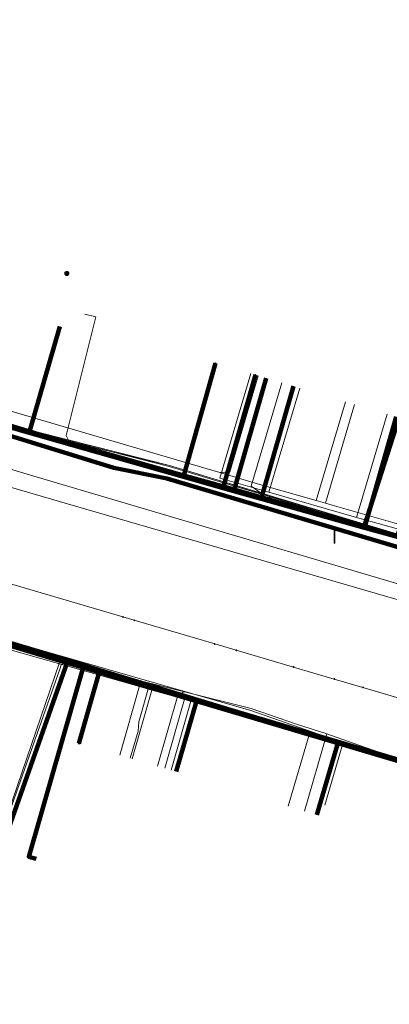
# Model space of a CAD drawing. Extents: x 152558 to 154479, y 462974 to 463683.
# Tile 312 of 638: x 154092 to 154112, y 463026 to 463078. Entities that reach past the tile are written whole.
import ezdxf
from ezdxf.lldxf.tags import DXFTag

# ---------------------------------------------------------------- set-up
doc = ezdxf.new("R2010")
doc.units = 0
doc.header["$LTSCALE"] = 0.2
doc.layers.get('0').update_dxf_attribs({"linetype": 'CONTINUOUS'})
for name, color, linetype, lineweight in [('B-RO-KL-DATA_COAXIAAL_17_ZIGGO BV-G', 90, 'KL-DATA-N', 18), ('B-RO-KL-DATA_COAXIAAL_7_ZIGGO BV-G', 90, 'KL-DATA-N', 18), ('B-RO-KL-DATA_DUCT_ZIGGO BV-G', 90, 'CONTINUOUS', 100), ('B-RO-KL-DATA_HULPSTUK_KPN BV-S', 90, 'CONTINUOUS', 25), ('B-RO-KL-DATA_KABELBED_KPN BV-G', 90, 'CONTINUOUS', 100), ('B-RO-KL-DATA_KABELBED_ZIGGO BV-G', 90, 'CONTINUOUS', 100), ('B-RO-KL-DATA_MANTELBUIS_110_ZIGGO BV-G', 90, 'CONTINUOUS', 100), ('B-RO-KL-DATA_REGGEFIBER OPERATOR BV-G', 90, 'KL-DATA-N', 18), ('B-RO-KL-ET_LS_400 V_STEDIN NETBEHEER BV-G', 190, 'KL-LS-N', 18), ('B-RO-KL-ET_LS_GEMEENTE AMERSFOORT-S', 190, 'CONTINUOUS', 25), ('B-RO-KL-ET_MS_10 KV_STEDIN NETBEHEER BV-G', 130, 'KL-MS-N', 18), ('B-RO-KL-GAS_LD_KOPER_22_0.1 BAR_STEDIN NETBEHEER BV-G', 50, 'KL-GAS-LD-N', 18), ('B-RO-KL-GAS_LD_PE_32_0.1 BAR_STEDIN NETBEHEER BV-G', 50, 'KL-GAS-LD-N', 18), ('B-RO-KL-GAS_LD_PVC_110_0.1 BAR_STEDIN NETBEHEER BV-G', 50, 'KL-GAS-LD-N', 18), ('B-RO-KL-GAS_LD_STAAL_34_0.1 BAR_STEDIN NETBEHEER BV-G', 50, 'KL-GAS-LD-N', 18), ('B-RO-KL-WATER_150_VITENS-G', 170, 'KL-WATER-N', 18), ('B-RO-KL-WATER_HULPSTUK_VITENS-S', 170, 'CONTINUOUS', 25), ('B-RO-OG-INFO_ZIGGO BV-G', 7, 'CONTINUOUS', 18)]:
    doc.layers.add(name, color=color, linetype=linetype, lineweight=lineweight)
doc.styles.add('NLCS-ISO', font='NLCS-ISO.ttf')
tags = doc.linetypes.add('KL-DATA-N', pattern='A,4,-1,[101,NLCS.SHX,S=0.5,R=0,X=0,Y=0],-1,4,-1,["D",Standard,S=1,R=0,X=-0.25,Y=-0.5],-1.5', length=12.5).pattern_tags.tags
tags[18] = DXFTag(74, 10)
tags = doc.linetypes.add('KL-GAS-LD-N', pattern='A,4,-1,[69,NLCS.SHX,S=0.5,R=0,X=0,Y=0],-1,4,-1,["L",Standard,S=1,R=0,X=0.25,Y=-0.5],-2', length=13).pattern_tags.tags
tags[18] = DXFTag(74, 10)
tags = doc.linetypes.add('KL-LS-N', pattern='A,4,-1,[103,NLCS.SHX,S=0.75,R=0,X=0,Y=0],-1,4,-1,["L",Standard,S=1,R=0,X=0,Y=-0.5],-2', length=13).pattern_tags.tags
tags[18] = DXFTag(74, 10)
tags = doc.linetypes.add('KL-MS-N', pattern='A,4,-1,[103,NLCS.SHX,S=0.75,R=0,X=0,Y=0],-1,4,-1,["M",Standard,S=1,R=0,X=0,Y=-0.5],-2', length=13).pattern_tags.tags
tags[18] = DXFTag(74, 10)
doc.linetypes.add('KL-WATER-N', pattern='A,7,-0.5,[168,NLCS.SHX,S=0.75,R=0,X=0.75,Y=0],-2', length=9.5)

# ---------------------------------------------------------------- blocks, each defined once
blk = doc.blocks.new('SKL-WTB_HULP_OVERIG-SO')
at = {"color": 0, "linetype": 'ByBlock', "lineweight": 18}
for points in [[(-0.14, 0.14), (0.14, -0.14)], [(0.14, 0.14), (-0.14, -0.14)]]:
    blk.add_lwpolyline(points, dxfattribs=at)
at = {"color": 0, "linetype": 'ByBlock', "lineweight": 18, "style": 'NLCS-ISO', "flags": 1}
for tag, p in [('TYPE', (1.5, 0)), ('OMSCHRIJVING', (1.5, -3)), ('LABEL', (1.5, -1.5))]:
    blk.add_attdef(tag, p, '', height=1, dxfattribs=at)
blk = doc.blocks.new('SKL-WTB_HULP_MOF-SO')
at = {"linetype": 'ByBlock', "lineweight": 18}
h = blk.add_hatch(color=0, dxfattribs=at)
h.dxf.hatch_style = 1
h.paths.add_polyline_path([(-0.5625, 0, 1), (0.5625, 0, 1)])
at = {"color": 0, "linetype": 'ByBlock', "lineweight": 18}
blk.add_circle((0, 0), 0.5625, dxfattribs=at)
at = {"color": 0, "linetype": 'ByBlock', "lineweight": 18, "style": 'NLCS-ISO', "flags": 1}
for tag, p in [('TYPE', (1.5, 0)), ('OMSCHRIJVING', (1.5, -3)), ('LABEL', (1.5, -1.5))]:
    blk.add_attdef(tag, p, '', height=1, dxfattribs=at)
blk = doc.blocks.new('SKL-ET_LS_MAST-SO')
for p, q in [((-0.05, 2.07), (0.05, 2.07)), ((-0.05, -2), (0.05, -2))]:
    blk.add_line(p, q)
for points in [[(-0.18, 1.76), (-0.22, 1.76), (-0.22, 1.84), (-0.18, 1.84), (-0.18, 1.79)], [(-0.18, 1.49), (-0.22, 1.49), (-0.22, 1.57), (-0.18, 1.57), (-0.18, 1.52)], [(-0.18, 1.79), (-0.05, 1.79)], [(-0.18, 1.76), (-0.05, 1.76)], [(-0.18, 1.52), (-0.05, 1.52)], [(-0.18, 1.49), (-0.05, 1.49)], [(-0.05, -2), (-0.05, 2.07)], [(0.05, -2), (0.05, 2.07)], [(0.18, 1.92), (0.05, 1.92)], [(0.18, 1.89), (0.05, 1.89)], [(0.18, 1.66), (0.05, 1.66)], [(0.18, 1.63), (0.05, 1.63)], [(0.18, 1.39), (0.05, 1.39)], [(0.18, 1.36), (0.05, 1.36)], [(0.18, 1.89), (0.22, 1.89), (0.22, 1.97), (0.18, 1.97), (0.18, 1.92)], [(0.18, 1.63), (0.22, 1.63), (0.22, 1.71), (0.18, 1.71), (0.18, 1.66)], [(0.18, 1.36), (0.22, 1.36), (0.22, 1.44), (0.18, 1.44), (0.18, 1.39)]]:
    blk.add_lwpolyline(points)

msp = doc.modelspace()

# ---------------------------------------------------------------- linework, layer by layer
at = {"layer": 'B-RO-KL-DATA_COAXIAAL_17_ZIGGO BV-G', "flags": 128}
for points in [[(154120.958, 462987.819), (154120.001, 462988.092), (154120.028, 462988.188), (154120.055, 462988.284), (154120.083, 462988.38), (154120.138, 462988.573), (154119.942, 462988.629), (154115.31, 462989.247), (154114.779, 462989.398), (154117.263, 462997.747), (154117.277, 462997.795), (154117.353, 462998.048), (154118.486, 463001.854), (154119.86, 463003.272), (154120.988, 463004.21), (154121.556, 463004.721), (154121.981, 463005.428), (154129.22, 463033.412), (154129.153, 463033.787), (154128.861, 463034.161), (154128.4, 463034.481), (154130.728, 463033.802), (154132.44, 463033.303), (154132.972, 463033.148), (154133.217, 463033.077), (154133.554, 463032.979), (154134.362, 463035.752), (154135.133, 463043.855), (154135.128, 463043.856), (154126.108, 463046.44), (154100.207, 463054.123), (154097.399, 463054.694), (154067.442, 463063.942), (154067.032, 463064.437), (154066.649, 463064.812), (154066.348, 463065.256), (154066.14, 463065.75), (154066.035, 463066.276), (154066.035, 463066.813), (154066.141, 463067.338), (154067.908, 463073.246), (154068.235, 463074.339), (154068.378, 463074.818), (154069.069, 463077.126), (154069.557, 463078.757), (154071.085, 463083.865), (154073.364, 463091.552), (154074.202, 463094.379), (154075.223, 463097.823), (154075.892, 463100.08), (154076.49, 463102.097), (154076.747, 463102.964), (154077.918, 463106.914), (154078.281, 463108.137), (154078.839, 463110.019), (154078.979, 463110.486), (154080.627, 463115.995), (154082.046, 463120.735), (154082.419, 463121.982), (154084.628, 463129.363), (154085.76, 463133.145), (154087.15, 463137.791), (154087.208, 463137.986), (154089.173, 463144.55), (154090.892, 463150.296), (154091.248, 463151.484), (154093.273, 463158.25), (154093.961, 463160.549), (154094.978, 463163.947), (154097.098, 463171.032), (154098.485, 463175.667), (154099.623, 463179.468), (154099.852, 463180.234), (154101.902, 463187.084), (154102.176, 463188), (154102.218, 463188.14), (154102.339, 463188.546), (154103.573, 463192.668), (154104.95, 463197.267), (154105.35, 463198.604), (154105.692, 463199.745), (154106.347, 463201.907), (154107.668, 463206.268), (154109.986, 463213.926), (154112.009, 463220.604), (154112.984, 463224.011), (154113.107, 463224.444), (154113.176, 463224.684), (154113.245, 463224.924), (154113.314, 463225.164), (154113.383, 463225.404), (154113.752, 463226.697), (154114.681, 463229.943), (154114.925, 463230.798), (154115.069, 463231.3), (154116.966, 463237.403), (154117.855, 463240.265), (154118.861, 463243.503), (154119.375, 463245.238), (154120.117, 463247.745), (154120.83, 463250), (154121.727, 463252.934), (154122.93, 463256.871), (154124.576, 463262.255), (154124.763, 463262.888), (154125.681, 463266.002), (154128.19, 463274.512), (154129.486, 463278.909), (154129.801, 463279.979), (154130, 463280.653), (154130.509, 463282.378), (154132.517, 463289.187), (154133.79, 463293.506), (154135.205, 463298.304), (154138.408, 463309.168), (154140.696, 463316.923), (154141.004, 463317.969), (154142.06, 463321.549), (154143.28, 463325.687), (154145.538, 463333.347), (154147.832, 463332.656), (154150.74, 463331.14), (154156.152, 463328.32), (154158.551, 463327.07), (154162.502, 463324.904), (154162.629, 463324.835), (154162.853, 463324.712), (154163.126, 463325.209), (154163.171, 463325.292), (154163.868, 463326.562), (154165.89, 463330.249), (154166.058, 463330.556), (154166.153, 463330.729), (154166.421, 463331.217), (154166.541, 463331.436), (154166.649, 463331.633), (154166.661, 463331.655), (154166.781, 463331.874), (154167.43, 463331.512), (154167.876, 463331.244), (154168.284, 463330.999)], [(154068.811, 463074.173), (154068.235, 463074.339), (154067.908, 463073.246), (154066.141, 463067.338), (154066.035, 463066.813), (154066.035, 463066.276), (154066.14, 463065.75), (154066.348, 463065.256), (154066.649, 463064.812), (154067.032, 463064.437), (154067.482, 463064.145), (154067.959, 463063.997), (154071.968, 463062.748), (154078.179, 463060.814), (154079.712, 463060.37), (154084.243, 463059.058), (154087.109, 463058.228), (154092.907, 463056.549), (154100.234, 463054.427), (154100.84, 463054.258), (154103.757, 463053.444), (154105.202, 463053.041), (154110.689, 463051.511), (154113.003, 463050.866), (154116.037, 463050.02), (154123.342, 463047.982), (154123.416, 463047.961), (154135.356, 463044.63), (154137.787, 463043.952), (154138.149, 463043.851), (154138.39, 463043.784), (154138.901, 463043.641), (154140.798, 463043.112), (154141.278, 463042.97), (154149.25, 463040.612), (154149.314, 463040.594), (154149.472, 463041.144), (154149.6, 463041.107)]]:
    msp.add_lwpolyline(points, dxfattribs=at)
at = {"layer": 'B-RO-KL-DATA_COAXIAAL_7_ZIGGO BV-G', "flags": 128}
for points in [[(154093.268, 463033.95), (154092.881, 463034.06), (154095.76, 463044.105), (154094.911, 463044.358), (154090.848, 463045.566), (154088.734, 463046.211), (154087.005, 463046.739), (154084.587, 463047.477), (154082.612, 463048.08), (154078.731, 463049.264), (154076.008, 463050.095), (154073.487, 463050.864), (154071.795, 463051.381), (154069.845, 463051.976), (154068.54, 463052.372), (154063.701, 463053.84), (154063.416, 463053.927), (154065.581, 463064.581), (154065.683, 463065.086), (154065.733, 463065.331), (154065.783, 463065.576), (154066.035, 463066.813), (154066.141, 463067.338), (154067.908, 463073.246), (154068.235, 463074.339), (154068.811, 463074.173)], [(154068.811, 463074.173), (154068.235, 463074.339), (154067.908, 463073.246), (154066.141, 463067.338), (154066.035, 463066.813), (154065.783, 463065.576), (154065.733, 463065.331), (154065.683, 463065.086), (154065.581, 463064.581), (154063.416, 463053.927), (154063.701, 463053.84), (154068.54, 463052.372), (154069.845, 463051.976), (154071.795, 463051.381), (154073.487, 463050.864), (154076.008, 463050.095), (154078.731, 463049.264), (154082.612, 463048.08), (154084.587, 463047.477), (154087.005, 463046.739), (154088.734, 463046.211), (154090.848, 463045.566), (154094.911, 463044.358), (154091.377, 463034.332), (154090.056, 463034.798)], [(154068.811, 463074.173), (154068.235, 463074.339), (154067.908, 463073.246), (154066.141, 463067.338), (154066.035, 463066.813), (154065.783, 463065.576), (154065.733, 463065.331), (154065.683, 463065.086), (154065.581, 463064.581), (154063.416, 463053.927), (154063.701, 463053.84), (154068.54, 463052.372), (154069.845, 463051.976), (154071.795, 463051.381), (154073.487, 463050.864), (154076.008, 463050.095), (154078.731, 463049.264), (154082.612, 463048.08), (154084.587, 463047.477), (154087.005, 463046.739), (154088.734, 463046.211), (154090.848, 463045.566), (154094.911, 463044.358), (154095.76, 463044.105), (154101.777, 463042.316), (154100.707, 463038.581)], [(154094.527, 463062.184), (154092.925, 463056.613), (154092.907, 463056.549), (154087.109, 463058.228), (154084.243, 463059.058), (154079.712, 463060.37), (154078.179, 463060.814), (154071.968, 463062.748), (154067.959, 463063.997), (154067.482, 463064.145), (154067.032, 463064.437), (154066.649, 463064.812), (154066.348, 463065.256), (154066.14, 463065.75), (154066.035, 463066.276), (154066.035, 463066.813), (154066.141, 463067.338), (154067.908, 463073.246), (154068.235, 463074.339), (154068.811, 463074.173)], [(154149.6, 463041.107), (154149.472, 463041.144), (154149.314, 463040.594), (154149.25, 463040.612), (154141.278, 463042.97), (154140.798, 463043.112), (154138.901, 463043.641), (154138.39, 463043.784), (154138.149, 463043.851), (154137.787, 463043.952), (154135.356, 463044.63), (154123.416, 463047.961), (154123.342, 463047.982), (154116.037, 463050.02), (154113.003, 463050.866), (154110.689, 463051.511), (154105.202, 463053.041), (154103.757, 463053.444), (154103.782, 463053.532), (154105.475, 463059.449)], [(154149.6, 463041.107), (154149.472, 463041.144), (154149.314, 463040.594), (154149.25, 463040.612), (154141.278, 463042.97), (154140.798, 463043.112), (154138.901, 463043.641), (154138.39, 463043.784), (154138.149, 463043.851), (154137.787, 463043.952), (154135.356, 463044.63), (154123.416, 463047.961), (154123.342, 463047.982), (154116.037, 463050.02), (154113.003, 463050.866), (154110.689, 463051.511), (154105.202, 463053.041), (154105.225, 463053.122), (154106.913, 463059.018)], [(154149.6, 463041.107), (154149.472, 463041.144), (154149.314, 463040.594), (154149.25, 463040.612), (154141.278, 463042.97), (154140.798, 463043.112), (154138.901, 463043.641), (154138.39, 463043.784), (154138.149, 463043.851), (154137.787, 463043.952), (154135.356, 463044.63), (154123.416, 463047.961), (154123.342, 463047.982), (154116.037, 463050.02), (154113.003, 463050.866), (154110.689, 463051.511), (154110.705, 463051.567), (154112.375, 463057.399)], [(154149.6, 463041.107), (154149.472, 463041.144), (154149.314, 463040.594), (154149.25, 463040.612), (154146.039, 463029.341), (154145.105, 463029.613), (154143.576, 463030.058), (154134.638, 463032.663), (154134.247, 463032.777), (154133.554, 463032.979), (154133.217, 463033.077), (154132.972, 463033.148), (154132.44, 463033.303), (154130.728, 463033.802), (154128.4, 463034.481), (154128.275, 463034.517), (154127.556, 463034.726), (154119.355, 463037.116), (154116.178, 463038.042), (154114.782, 463038.449), (154113.206, 463038.918), (154109.278, 463040.086), (154108.167, 463036.284)]]:
    msp.add_lwpolyline(points, dxfattribs=at)
at = {"layer": 'B-RO-KL-DATA_DUCT_ZIGGO BV-G', "flags": 128}
for points in [[(154126.108, 463046.44), (154100.207, 463054.123), (154097.399, 463054.694), (154067.442, 463063.942), (154067.032, 463064.437), (154066.649, 463064.812), (154066.348, 463065.256), (154066.14, 463065.75), (154066.035, 463066.276), (154066.035, 463066.813), (154068.235, 463074.339), (154068.378, 463074.818), (154069.069, 463077.126), (154069.557, 463078.757)], [(154069.557, 463078.757), (154069.069, 463077.126), (154068.378, 463074.818), (154068.235, 463074.339), (154066.035, 463066.813), (154066.035, 463066.276), (154066.14, 463065.75), (154066.348, 463065.256), (154066.649, 463064.812), (154067.032, 463064.437), (154067.442, 463063.942), (154097.399, 463054.694), (154100.207, 463054.123), (154126.108, 463046.44), (154135.133, 463043.855), (154137.921, 463043.054), (154138.161, 463042.985)], [(154137.921, 463043.054), (154135.133, 463043.855), (154126.108, 463046.44), (154100.207, 463054.123), (154097.399, 463054.694), (154067.442, 463063.942), (154067.032, 463064.437), (154066.649, 463064.812), (154066.348, 463065.256), (154066.14, 463065.75), (154066.035, 463066.276), (154066.035, 463066.813), (154065.783, 463065.576), (154065.733, 463065.331), (154065.683, 463065.086)], [(154097.399, 463054.694), (154067.442, 463063.942)]]:
    msp.add_lwpolyline(points, dxfattribs=at)
at = {"layer": 'B-RO-KL-DATA_KABELBED_KPN BV-G', "flags": 128}
for points in [[(154071.153, 463062.864), (154081.323, 463059.94), (154082.182, 463059.693), (154085.354, 463058.781), (154093.412, 463056.464), (154101.112, 463054.288), (154103.217, 463053.693), (154105.623, 463053.013), (154110.569, 463051.615), (154110.584, 463051.611), (154110.67, 463051.586), (154112.44, 463051.086)], [(154105.623, 463053.013), (154103.217, 463053.693), (154101.112, 463054.288), (154102.792, 463060.24)], [(154103.217, 463053.692), (154103.217, 463053.693), (154104.901, 463059.615)], [(154110.67, 463051.586), (154112.518, 463057.357)], [(154052.733, 463056.781), (154066.93, 463052.519), (154067.51, 463052.345), (154071.968, 463051.007), (154072.312, 463050.935), (154073.208, 463050.749), (154074.091, 463050.565), (154074.388, 463050.503), (154074.827, 463050.375), (154093.61, 463044.892), (154095.798, 463044.224), (154096.649, 463043.964), (154103.813, 463041.778), (154106.992, 463040.808), (154115.859, 463038.103)], [(154114.187, 463056.862), (154112.44, 463051.086), (154110.67, 463051.586), (154110.584, 463051.611), (154110.569, 463051.615)], [(154068.364, 463052.173), (154072.002, 463051.101), (154073.208, 463050.749), (154074.067, 463050.498), (154084.048, 463047.583), (154094.587, 463044.505), (154096.16, 463044.045), (154096.632, 463043.905), (154103.813, 463041.778), (154133.395, 463033.016)], [(154094.587, 463044.505), (154084.048, 463047.583), (154081.874, 463041.56)], [(154095.798, 463044.224), (154096.649, 463043.964), (154096.632, 463043.905), (154095.54, 463040.062)]]:
    msp.add_lwpolyline(points, dxfattribs=at)
at = {"layer": 'B-RO-KL-DATA_KABELBED_ZIGGO BV-G', "flags": 128}
for points in [[(154135.133, 463043.855), (154126.108, 463046.44), (154100.207, 463054.123), (154097.399, 463054.694), (154067.442, 463063.942), (154067.032, 463064.437)], [(154094.527, 463062.184), (154092.907, 463056.549)], [(154105.475, 463059.449), (154103.757, 463053.444)], [(154105.202, 463053.041), (154106.913, 463059.018)], [(154092.907, 463056.549), (154087.109, 463058.228)], [(154112.375, 463057.399), (154110.689, 463051.511)], [(154103.757, 463053.444), (154092.907, 463056.549)], [(154105.202, 463053.041), (154103.757, 463053.444)], [(154110.689, 463051.511), (154105.202, 463053.041)], [(154113.003, 463050.866), (154110.689, 463051.511)], [(154087.005, 463046.739), (154094.911, 463044.358)], [(154094.911, 463044.358), (154091.377, 463034.332), (154090.056, 463034.798)], [(154093.268, 463033.95), (154092.881, 463034.06), (154095.76, 463044.105)], [(154094.911, 463044.358), (154095.76, 463044.105)], [(154095.76, 463044.105), (154101.777, 463042.316)], [(154100.707, 463038.581), (154101.777, 463042.316)], [(154101.777, 463042.316), (154109.278, 463040.086)], [(154108.167, 463036.284), (154109.278, 463040.086)], [(154109.278, 463040.086), (154113.206, 463038.918)]]:
    msp.add_lwpolyline(points, dxfattribs=at)
at = {"layer": 'B-RO-KL-DATA_MANTELBUIS_110_ZIGGO BV-G', "flags": 128}
msp.add_lwpolyline([(154067.442, 463063.942), (154097.399, 463054.694)], dxfattribs=at)
at = {"layer": 'B-RO-KL-DATA_REGGEFIBER OPERATOR BV-G', "flags": 128}
for points in [[(154105.617, 463053.395), (154103.017, 463054.143), (154104.66, 463059.686)], [(154105.617, 463053.395), (154107.254, 463058.916)], [(154110.267, 463052.059), (154111.892, 463057.542)], [(154105.617, 463053.395), (154110.267, 463052.059)], [(154110.267, 463052.059), (154113.508, 463051.149)], [(154087.43, 463046.491), (154094.516, 463044.372)], [(154089.961, 463034.527), (154091.019, 463034.154), (154094.516, 463044.372)], [(154094.516, 463044.372), (154098.759, 463043.12)], [(154097.705, 463039.441), (154098.759, 463043.12)], [(154098.759, 463043.12), (154101.481, 463042.31)], [(154100.435, 463038.659), (154101.481, 463042.31)], [(154101.481, 463042.31), (154109.5, 463039.944)], [(154108.583, 463036.803), (154109.5, 463039.944)], [(154109.5, 463039.944), (154113.034, 463038.923)]]:
    msp.add_lwpolyline(points, dxfattribs=at)
at = {"layer": 'B-RO-KL-ET_LS_400 V_STEDIN NETBEHEER BV-G', "flags": 128}
for points in [[(154064.513, 463062.148), (154065.633, 463061.791), (154067.54, 463064.368), (154073.739, 463062.499), (154077.959, 463061.227), (154081.902, 463060.039), (154086.761, 463058.574), (154091.621, 463057.109), (154093.439, 463056.561), (154100.347, 463054.81), (154101.7, 463054.401), (154105.642, 463053.208), (154109.861, 463051.931), (154113.526, 463050.822), (154114.977, 463050.383), (154118.81, 463049.294), (154128.784, 463046.459), (154131.017, 463054.628), (154135.641, 463071.539), (154137.484, 463077.908), (154143.917, 463076.002), (154145.297, 463075.655)], [(154066.315, 463062.628), (154067.559, 463064.31), (154069.898, 463063.605), (154071.621, 463063.086), (154079.203, 463060.8), (154088.433, 463058.018), (154093.427, 463056.513), (154095.001, 463056.114), (154100.334, 463054.762), (154103.741, 463053.731), (154105.271, 463053.268), (154112.722, 463051.013), (154114.963, 463050.335), (154128.819, 463046.397), (154135.689, 463071.525), (154137.518, 463077.846), (154143.901, 463075.954), (154145.283, 463075.607)], [(154095.854, 463062.837), (154096.436, 463062.692), (154094.953, 463056.75)], [(154066.907, 463062.158), (154092.804, 463054.351), (154125.788, 463044.601)], [(154105.438, 463059.455), (154103.741, 463053.731)], [(154106.301, 463059.2), (154104.672, 463053.71), (154105.277, 463053.287), (154105.271, 463053.268)], [(154094.953, 463056.75), (154094.867, 463056.405), (154095.001, 463056.114)], [(154120.502, 463037.103), (154119.403, 463036.823), (154116.956, 463037.694), (154116.282, 463037.929), (154110.382, 463039.985), (154108.694, 463040.573), (154107.074, 463041.089), (154104.68, 463041.916), (154102.846, 463042.375), (154101.145, 463042.801), (154099.301, 463043.263), (154097.67, 463043.671), (154094.859, 463044.375), (154093.548, 463044.703), (154091.562, 463045.315), (154086.842, 463046.769), (154084.326, 463047.545), (154080.627, 463048.685), (154079.866, 463048.92), (154077.648, 463049.603), (154077.153, 463049.755), (154075.324, 463050.319), (154073.576, 463050.846), (154072.073, 463051.289), (154069.146, 463052.068), (154068.199, 463052.32), (154066.937, 463052.656), (154065.666, 463052.994), (154065.161, 463053.128), (154060.928, 463054.253), (154058.794, 463054.832)], [(154089.659, 463034.496), (154091.001, 463034.023), (154094.522, 463044.013)], [(154094.522, 463044.013), (154094.599, 463044.234), (154094.859, 463044.375)], [(154098.264, 463039.281), (154098.675, 463040.715), (154098.714, 463041.214), (154099.301, 463043.263)], [(154099.706, 463038.868), (154100.799, 463042.682), (154101.145, 463042.801)], [(154107.499, 463036.485), (154108.694, 463040.573)]]:
    msp.add_lwpolyline(points, dxfattribs=at)
at = {"layer": 'B-RO-KL-ET_MS_10 KV_STEDIN NETBEHEER BV-G', "flags": 128}
for points in [[(154120.37, 463048.611), (154116.747, 463049.873), (154100.347, 463054.81), (154093.412, 463056.465), (154066.804, 463064.324), (154055.462, 463068.306), (154044.727, 463071.856), (154024.672, 463085.073), (153986.243, 463110.98), (153972.934, 463119.327), (153971.378, 463120.6), (153959.226, 463128.893), (153956.992, 463130.28), (153932.453, 463146.668), (153927.381, 463149.429), (153920.212, 463155.083), (153904.51, 463165.268), (153895.601, 463171.072), (153892.024, 463173.818), (153873.669, 463186.145), (153860.324, 463194.93), (153853.405, 463199.245), (153830.551, 463214.81), (153833.132, 463218.96), (153831.645, 463219.883)], [(154119.045, 463037.194), (154110.874, 463039.646), (154104.652, 463041.819), (154093.647, 463044.986), (154072.107, 463051.383), (154050.392, 463058.033), (154041.663, 463061.027), (154039.628, 463062.078), (154036.387, 463063.902), (154029.829, 463068.414), (154024.298, 463071.706), (153999.641, 463088.346), (153992.457, 463093.379), (153982.812, 463099.495), (153964.524, 463111.301), (153956.036, 463117.699), (153945.411, 463124.979), (153931.971, 463134.237), (153926.001, 463138.076), (153917.652, 463143.918), (153898.185, 463156.467), (153883.673, 463166.967), (153860.537, 463180.991), (153849.105, 463188.08), (153845.811, 463190.504)], [(154122.835, 463045.283), (154121.92, 463045.478), (154120.81, 463045.269), (154095.359, 463052.663), (154067.837, 463060.681), (154066.891, 463061.568), (154066.031, 463061.971)]]:
    msp.add_lwpolyline(points, dxfattribs=at)
at = {"layer": 'B-RO-KL-GAS_LD_KOPER_22_0.1 BAR_STEDIN NETBEHEER BV-G', "flags": 128}
for points in [[(154105.054, 463059.569), (154103.548, 463054.485), (154103.01, 463054.434)], [(154109.683, 463058.196), (154108.129, 463052.956)]]:
    msp.add_lwpolyline(points, dxfattribs=at)
at = {"layer": 'B-RO-KL-GAS_LD_PE_32_0.1 BAR_STEDIN NETBEHEER BV-G', "flags": 128}
for points in [[(154098.36, 463039.254), (154099.406, 463042.901)], [(154100.09, 463038.758), (154101.137, 463042.41)], [(154106.635, 463036.737), (154107.744, 463040.533)]]:
    msp.add_lwpolyline(points, dxfattribs=at)
at = {"layer": 'B-RO-KL-GAS_LD_PVC_110_0.1 BAR_STEDIN NETBEHEER BV-G', "flags": 128}
for points in [[(153965.271, 463110.717), (153967.867, 463108.963), (153970.742, 463107.019), (153975.091, 463104.079), (153975.643, 463103.706), (153979.068, 463101.39), (153980.711, 463100.28), (153987.233, 463095.878), (153988.19, 463095.193), (153990.094, 463093.9), (153995.936, 463089.976), (154000.137, 463087.239), (154002.132, 463085.951), (154005.917, 463083.52), (154006.802, 463082.957), (154009.163, 463081.451), (154010.706, 463080.465), (154014.589, 463077.984), (154014.74, 463077.887), (154017.013, 463076.428), (154019.062, 463075.061), (154022.825, 463072.554), (154024.97, 463071.149), (154029.268, 463068.374), (154032.551, 463066.094), (154033.837, 463065.289), (154035.642, 463064.161), (154037.181, 463063.199), (154040.006, 463061.711), (154040.87, 463061.256), (154042.956, 463060.158), (154043.049, 463060.121), (154043.958, 463059.76), (154046.173, 463058.882), (154047.536, 463058.461), (154048.65, 463058.117), (154051.884, 463057.117), (154053.522, 463056.611), (154056.051, 463055.863), (154058.588, 463055.112), (154060.212, 463054.609), (154060.625, 463054.488), (154064.979, 463053.241), (154066.559, 463052.779), (154068.463, 463052.165), (154069.751, 463051.749), (154072.612, 463050.825), (154073.886, 463050.414), (154077.216, 463049.407), (154077.558, 463049.31), (154078.76, 463048.969), (154079.961, 463048.628), (154086.798, 463046.486), (154087.255, 463046.356), (154087.345, 463046.331), (154090.937, 463045.309), (154092.335, 463044.912), (154098.499, 463043.159), (154099.406, 463042.901), (154101.137, 463042.41), (154103.08, 463041.858), (154107.744, 463040.533), (154109.797, 463039.95), (154115.513, 463038.327), (154117.834, 463037.668), (154119.988, 463037.056), (154121.95, 463036.499), (154124.938, 463035.65)], [(154065.128, 463065.678), (154070.307, 463064.065), (154073.041, 463063.252), (154073.362, 463063.154), (154075.753, 463062.424), (154077.264, 463061.962), (154081.489, 463060.708), (154084.874, 463059.712), (154085.414, 463059.56), (154089.001, 463058.546), (154089.331, 463058.451), (154089.577, 463058.379), (154101.01, 463055.021), (154103.01, 463054.434), (154105.019, 463053.847), (154108.129, 463052.956), (154108.611, 463052.818), (154108.965, 463052.717), (154112.317, 463051.757), (154113.278, 463051.481), (154117.286, 463050.333), (154121.631, 463048.562), (154127.854, 463046.779)]]:
    msp.add_lwpolyline(points, dxfattribs=at)
at = {"layer": 'B-RO-KL-GAS_LD_STAAL_34_0.1 BAR_STEDIN NETBEHEER BV-G', "flags": 128}
msp.add_lwpolyline([(154110.163, 463058.054), (154108.611, 463052.818)], dxfattribs=at)
at = {"layer": 'B-RO-KL-WATER_150_VITENS-G', "flags": 128}
msp.add_lwpolyline([(154064.327, 463056.638), (154065.713, 463056.231), (154067.499, 463055.706), (154069.285, 463055.181), (154076.541, 463053.049), (154079.633, 463052.14), (154081.368, 463051.63), (154083.586, 463050.978), (154085.365, 463050.455), (154087.538, 463049.817), (154090.51, 463048.943), (154097.874, 463046.779), (154098.475, 463046.602), (154102.747, 463045.347), (154103.889, 463045.011), (154106.922, 463044.12), (154109.081, 463043.486), (154110.604, 463043.039), (154117.096, 463041.131), (154119.653, 463040.379)], dxfattribs=at)
at = {"layer": 'B-RO-OG-INFO_ZIGGO BV-G', "flags": 128}
msp.add_lwpolyline([(154097.399, 463054.694), (154067.442, 463063.942)], dxfattribs=at)

# ---------------------------------------------------------------- block references
at = {"layer": 'B-RO-KL-DATA_HULPSTUK_KPN BV-S', "xscale": 0.2, "yscale": 0.2, "zscale": 0.2}
for name, p in [('SKL-WTB_HULP_MOF-SO', (154094.9, 463065)), ('SKL-WTB_HULP_OVERIG-SO', (154102.792, 463060.24)), ('SKL-WTB_HULP_OVERIG-SO', (154104.901, 463059.615)), ('SKL-WTB_HULP_MOF-SO', (154103.217, 463053.692)), ('SKL-WTB_HULP_OVERIG-SO', (154103.217, 463053.692)), ('SKL-WTB_HULP_MOF-SO', (154105.623, 463053.013)), ('SKL-WTB_HULP_OVERIG-SO', (154105.623, 463053.013)), ('SKL-WTB_HULP_MOF-SO', (154110.67, 463051.586)), ('SKL-WTB_HULP_OVERIG-SO', (154110.67, 463051.586)), ('SKL-WTB_HULP_OVERIG-SO', (154110.67, 463051.586)), ('SKL-WTB_HULP_MOF-SO', (154094.587, 463044.505)), ('SKL-WTB_HULP_OVERIG-SO', (154094.587, 463044.505)), ('SKL-WTB_HULP_MOF-SO', (154095.798, 463044.224)), ('SKL-WTB_HULP_OVERIG-SO', (154095.798, 463044.224)), ('SKL-WTB_HULP_OVERIG-SO', (154095.54, 463040.062))]:
    msp.add_blockref(name, p, dxfattribs=at)
at = {"layer": 'B-RO-KL-ET_LS_GEMEENTE AMERSFOORT-S', "xscale": 0.2, "yscale": 0.2, "zscale": 0.2}
msp.add_blockref('SKL-ET_LS_MAST-SO', (154109.106, 463051.1), dxfattribs=at)
at = {"layer": 'B-RO-KL-WATER_HULPSTUK_VITENS-S', "xscale": 0.2, "yscale": 0.2, "zscale": 0.2}
for p in [(154097.874, 463046.779), (154098.475, 463046.602), (154102.747, 463045.347), (154103.889, 463045.011), (154106.922, 463044.12), (154109.081, 463043.486), (154110.604, 463043.039)]:
    msp.add_blockref('SKL-WTB_HULP_OVERIG-SO', p, dxfattribs=at)

doc.saveas('drawing.dxf')
